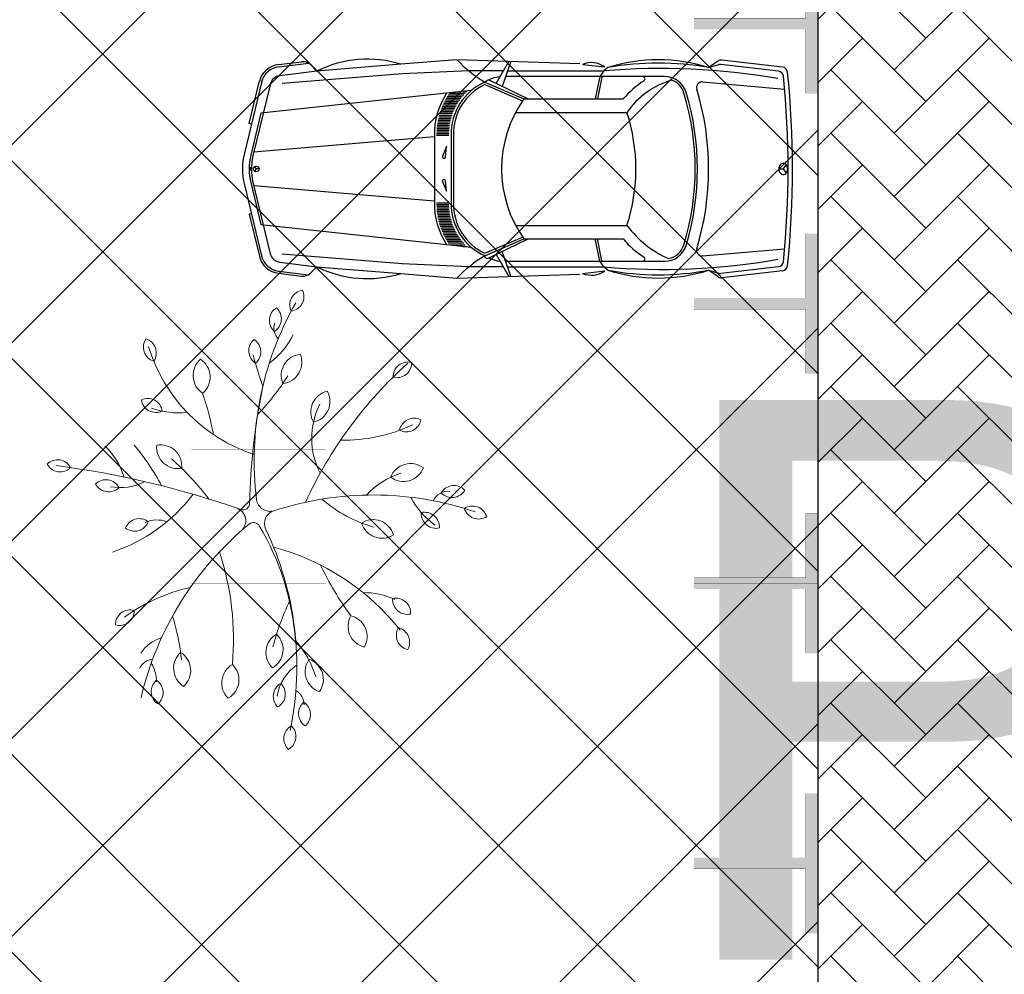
# Model space of a CAD drawing. Header units: millimetres. Extents: x 747415 to 1601423, y -236173 to 551995.
# Tile 391 of 549: x 1095275 to 1104071, y 207446 to 215974. Entities that reach past the tile are written whole.
import ezdxf

# ---------------------------------------------------------------- set-up
doc = ezdxf.new("R2010")
doc.units = ezdxf.units.MM
doc.header["$LTSCALE"] = 100
doc.header["$MEASUREMENT"] = 0
doc.linetypes.add('DASHED2', pattern=[9.525, 6.35, -3.175])
doc.layers.get('0').update_dxf_attribs({"linetype": 'CONTINUOUS', "lineweight": 0})
for name, color, linetype in [('T--A9041_VERHARDING_Parkeren', 9, 'CONTINUOUS'), ('T--L9041_VERHARDING_Parkeren', 9, 'DASHED2'), ('T--L9041_VERHARDING_Wegen', 7, 'CONTINUOUS'), ('T--L9067_BEHEERVOORZIENINGEN_Parkeerbord', 7, 'CONTINUOUS'), ('T--L9082_INRICHTING_SPECIFIEK_Auto', 8, 'CONTINUOUS')]:
    doc.layers.add(name, color=color, linetype=linetype)
for name, color, linetype, lineweight in [('T--A9041_VERHARDING_Wegen', 21, 'CONTINUOUS', 0), ('T--A9042_BEPLANTING', 90, 'CONTINUOUS', 0), ('T--L9042_BOMEN', 84, 'CONTINUOUS', 0), ('T--L9067_BEHEERVOORZIENING_Belijning', 7, 'DASHED2', 0)]:
    doc.layers.add(name, color=color, linetype=linetype, lineweight=lineweight)
doc.layers.add('T--A9072_BELIJNING', color=7, linetype='CONTINUOUS', lineweight=0, true_color=0xffffff)
doc.styles.get("Standard").update_dxf_attribs({"font": 'arial.ttf'})

# ---------------------------------------------------------------- blocks, each defined once
blk = doc.blocks.new('auto09')
for points in [[(-1900, 938.8), (-3000, 975), (-3500, 934.7), (-4250, 874.2), (-4581.7, 832.8)], [(-89.6, 909.6), (-631.1, 972.8)], [(-4594.1, 932), (-4388.1, 957.8)], [(-4591.6, 912.2), (-4326.1, 945.3)], [(-4250, 874.2), (-4305, 929.2)], [(-2649.6, 763.9), (-2535.4, 959.7)], [(-2517.5, 959.1), (-2594.3, 737.1)], [(-1875.7, 933.5), (-1677.9, 911.4)], [(-1650, 905), (-1686.5, 875)], [(-665.6, 964.1), (-750, 905), (-659.8, 931.8)], [(-126.1, 873.6), (-639.8, 933.5)], [(-2584.8, 875), (-2890.7, 875), (-3487.6, 849.1), (-4561.4, 762.1)], [(-2714.2, 795.1), (-2362.7, 625)], [(-1143.1, 825), (-1338.3, 825), (-2563.9, 825)], [(-2546.7, 875), (-1686.5, 875), (-1723.7, 825), (-1764.2, 625)], [(-1704.1, 821), (-1743.8, 625)], [(-4742.5, 783), (-4898, 141.4)], [(-4835.3, 400), (-4854.8, 404.7), (-4761.9, 787.7)], [(-4664.7, 764.2), (-4821.4, 117.8)], [(-2750, 775), (-2400, 625), (-1513.4, 625)], [(-2749.8, 753.1), (-2411.7, 608.3)], [(-804.1, 777.1), (-71.2, 713.2)], [(-2870.3, 700), (-4749.9, 497.7), (-4840.9, 122.5)], [(-2474.2, 505), (-1480, 505)], [(-3200, 287.2), (-4813.6, 150)], [(-3200, 300), (-3200, -300)], [(-3050, 300), (-3050, -300)], [(-3030, 300), (-3030, -300)], [(-3102.1, 106.8), (-3091.7, 200), (-3127, 113.1)], [(-4835.4, 9.7), (-4855.4, 9.7)], [(-4766.9, 0), (-4791.9, 0), (-4804.4, 21.7)], [(-4804.4, -21.7), (-4791.9, 0)], [(-124.1, 0), (-84.1, 0)], [(-58.7, 38.6), (-84.1, 0), (-58.7, -38.6)], [(-4835.4, -9.7), (-4855.4, -9.7)], [(-4898, -141.4), (-4744.2, -776)], [(-4840.9, -122.5), (-4749.9, -497.7), (-2870.3, -700)], [(-4821.4, -117.8), (-4666.5, -757.1)], [(-3200, -287.2), (-4813.6, -150)], [(-3127, -113.1), (-3091.7, -200), (-3102.1, -106.8)], [(-4835.3, -400), (-4854.8, -404.7), (-4763.6, -780.7)], [(-2474.2, -505), (-1480, -505)], [(-2749.8, -753.1), (-2411.7, -608.3)], [(-2750, -775), (-2400, -625), (-1513.4, -625)], [(-2725.6, -800.6), (-2362.7, -625)], [(-1650, -905), (-1686.5, -875), (-1723.7, -825), (-1764.2, -625)], [(-1704.1, -821), (-1743.8, -625)], [(-2584.8, -875), (-2890.7, -875), (-3487.6, -849.1), (-4561.4, -762.1)], [(-2649.6, -763.9), (-2535.4, -959.7)], [(-2517.5, -959.1), (-2594.3, -737.1)], [(-804.1, -777.1), (-71.2, -713.2)], [(-4581.7, -832.8), (-4250, -874.2), (-3500, -934.7), (-3000, -975), (-1900, -938.8)], [(-4250, -874.2), (-4305, -929.2)], [(-2563.9, -825), (-1143.1, -825)], [(-2546.7, -875), (-1686.5, -875)], [(-126.1, -873.6), (-639.8, -933.5)], [(-4594.1, -932), (-4388.1, -957.8)], [(-4591.6, -912.2), (-4326.1, -945.3)], [(-1875.7, -933.5), (-1677.9, -911.4)], [(-665.6, -964.1), (-750, -905), (-659.8, -931.8)], [(-89.6, -909.6), (-631.1, -972.8)]]:
    blk.add_lwpolyline(points)
at = {"color": 0}
for points in [[(-3103.3, 616.7), (-2973.9, 616.7)], [(-3094.9, 631.7), (-2962.9, 631.7)], [(-3085.9, 646.7), (-2951, 646.7)], [(-3076.4, 661.7), (-2938.2, 661.7)], [(-3066.2, 676.7), (-2924.4, 676.7)], [(-2947.3, 691.7), (-2909.4, 691.7)], [(-3137.9, 541.7), (-3018.2, 541.7)], [(-3131.9, 556.7), (-3010.6, 556.7)], [(-3125.5, 571.7), (-3002.5, 571.7)], [(-3118.6, 586.7), (-2993.7, 586.7)], [(-3111.2, 601.7), (-2984.2, 601.7)], [(-3165.1, 451.7), (-3051.8, 451.7)], [(-3161.5, 466.7), (-3047.5, 466.7)], [(-3157.6, 481.7), (-3042.6, 481.7)], [(-3153.3, 496.7), (-3037.3, 496.7)], [(-3148.6, 511.7), (-3031.5, 511.7)], [(-3143.5, 526.7), (-3025.1, 526.7)], [(-3178.4, 361.7), (-3068, 361.7)], [(-3177.1, 376.7), (-3066.4, 376.7)], [(-3175.4, 391.7), (-3064.4, 391.7)], [(-3173.4, 406.7), (-3061.9, 406.7)], [(-3171, 421.7), (-3059, 421.7)], [(-3168.2, 436.7), (-3055.6, 436.7)], [(-3180.2, 316.7), (-3070.2, 316.7)], [(-3180.1, 301.7), (-3070.1, 301.7)], [(-3180, 331.7), (-3069.9, 331.7)], [(-3179.4, 346.7), (-3069.2, 346.7)], [(-3180.2, -316.7), (-3070.2, -316.7)], [(-3180.1, -301.7), (-3070.1, -301.7)], [(-3180, -331.7), (-3069.9, -331.7)], [(-3179.4, -346.7), (-3069.2, -346.7)], [(-3178.4, -361.7), (-3068, -361.7)], [(-3177.1, -376.7), (-3066.4, -376.7)], [(-3175.4, -391.7), (-3064.4, -391.7)], [(-3173.4, -406.7), (-3061.9, -406.7)], [(-3171, -421.7), (-3059, -421.7)], [(-3168.2, -436.7), (-3055.6, -436.7)], [(-3165.1, -451.7), (-3051.8, -451.7)], [(-3161.5, -466.7), (-3047.5, -466.7)], [(-3157.6, -481.7), (-3042.6, -481.7)], [(-3153.3, -496.7), (-3037.3, -496.7)], [(-3148.6, -511.7), (-3031.5, -511.7)], [(-3143.5, -526.7), (-3025.1, -526.7)], [(-3137.9, -541.7), (-3018.2, -541.7)], [(-3131.9, -556.7), (-3010.6, -556.7)], [(-3125.5, -571.7), (-3002.5, -571.7)], [(-3118.6, -586.7), (-2993.7, -586.7)], [(-3111.2, -601.7), (-2984.2, -601.7)], [(-3103.3, -616.7), (-2973.9, -616.7)], [(-3094.9, -631.7), (-2962.9, -631.7)], [(-3085.9, -646.7), (-2951, -646.7)], [(-3076.4, -661.7), (-2938.2, -661.7)], [(-3066.2, -676.7), (-2924.4, -676.7)], [(-2947.3, -691.7), (-2909.4, -691.7)]]:
    blk.add_lwpolyline(points, dxfattribs=at)
blk.add_circle((-4791.9, 0), 25)
for centre, radius, start, end in [((-3799.5, -32.3), 1012.3, 72.79174, 116.42687), ((-2067.3, 1884.6), 1302.8, 224.28235, 238.39804), ((-1200, -506.4), 1481.4, 72.31637, 107.68363), ((-636.9, 923.1), 50, 83.34557, 124.99202), ((-4569.3, 733.6), 200, 97.11891, 166.37301), ((-4569.3, 733.6), 180, 97.11891, 166.37301), ((-4375.7, 858.5), 100, 45, 97.11891), ((-1796.7, 744.1), 205.2, 54.62698, 112.627), ((-1168.5, -5077.3), 5974.8, 80.00387, 94.97394), ((-1200, -1558.2), 2504, 79.6469, 100.3531), ((-645.6, 883.9), 50, 83.34557, 106.55653), ((-95.4, 860), 50, 6.04557, 83.34557), ((-4569.3, 733.6), 100, 97.11891, 166.37301), ((-2579.8, 514.5), 311.2, 96.44152, 123.15142), ((-862.6, 70.9), 754.7, 106.74929, 144.88805), ((-1338.3, 805), 20, 302.94071, 90), ((-1143.1, 625), 200, 16.95049, 90), ((-1143.1, 625), 180, 16.95049, 69.50583), ((-131.9, 823.9), 50, 5.82009, 83.34557), ((-8215.3, 0), 8175.3, 354.17991, 5.82009), ((-8215.3, 0), 8215.3, 353.95443, 6.04557), ((-2546.2, 314), 504, 113.85459, 181.59412), ((-2546.2, 314), 484, 114.87685, 181.59412), ((-862.6, 70.9), 854.7, 122.94071, 139.58811), ((-808.4, 727.3), 50, 85.0236, 196.95556), ((-3193.8, 0), 2443.7, 343.04444, 16.95556), ((-2546.2, 314), 654, 146.36607, 181.59412), ((-1523.4, 0), 1076.6, 144.51066, 215.48934), ((-3193.8, 0), 2323.7, 343.04951, 16.95049), ((-3193.8, 0), 2343.7, 343.04951, 16.95049), ((-3033.9, 0), 1633.9, 341.99649, 18.00351), ((-4314.9, 0), 600, 166.37301, 193.62699), ((-4335.5, 0), 520, 166.37301, 193.62699), ((-4335.5, 0), 500, 166.37301, 193.62699), ((-3115, 108.2), 13, 157.88876, 353.67711), ((-61.8, 0), 62.3, 161.66631, 180), ((-61.8, 0), 62.3, 180, 198.33369), ((-72.7, 3.6), 50.8, 141.34019, 161.66631), ((-79.7, 9.2), 41.9, 117.37363, 141.34019), ((-84.1, 17.7), 32.3, 90, 117.37363), ((-84.1, 17.7), 32.3, 62.62637, 90), ((-88.5, 9.2), 41.9, 38.65981, 62.62637), ((-95.5, 3.6), 50.8, 18.33369, 38.65981), ((-106.4, 0), 62.3, 0, 18.33369), ((-72.7, -3.6), 50.8, 198.33369, 218.65981), ((-79.7, -9.2), 41.9, 218.65981, 242.62637), ((-84.1, -17.7), 32.3, 242.62637, 270), ((-84.1, -17.7), 32.3, 270, 297.37363), ((-88.5, -9.2), 41.9, 297.37363, 321.34019), ((-95.5, -3.6), 50.8, 321.34019, 341.66631), ((-106.4, 0), 62.3, 341.66631, 0), ((-3115, -108.2), 13, 6.32289, 202.11124), ((-2546.2, -314), 654, 178.40588, 213.63393), ((-2546.2, -314), 504, 178.40588, 246.14541), ((-2546.2, -314), 484, 178.40588, 245.12315), ((-719.6, 67.9), 952.1, 216.99463, 245.94303), ((-862.6, -70.9), 854.7, 220.41189, 237.05929), ((-1143.1, -625), 200, 270, 343.04951), ((-1143.1, -625), 180, 281.35433, 343.04951), ((-4569.3, -733.6), 200, 193.62699, 262.88109), ((-4569.3, -733.6), 180, 193.62699, 262.88109), ((-4569.3, -733.6), 100, 193.62699, 262.88109), ((-2067.3, -1884.6), 1302.8, 121.60196, 135.71765), ((-2579.8, -514.5), 321.2, 236.01938, 243.00055), ((-1338.3, -805), 20, 270, 57.05929), ((-808.4, -727.3), 50, 163.04444, 274.9764), ((-3799.5, 32.3), 1012.3, 243.57313, 287.20826), ((-2579.8, -514.5), 311.2, 244.4102, 263.55848), ((-1168.5, 5077.3), 5974.8, 265.02606, 279.99613), ((-131.9, -823.9), 50, 276.65443, 354.17991), ((-95.4, -860), 50, 276.65443, 353.95443), ((-4375.7, -858.5), 100, 262.88109, 315), ((-1796.7, -744.1), 205.2, 247.373, 305.37302), ((-1200, 1558.2), 2504, 259.6469, 280.3531), ((-1200, 506.4), 1481.4, 252.31637, 287.68363), ((-636.9, -923.1), 50, 235.00798, 276.65443), ((-645.6, -883.9), 50, 253.44347, 276.65443)]:
    blk.add_arc(centre, radius, start, end)
blk.add_solid([(-4855.4, 9.7), (-4835.4, 9.7), (-4855.4, -9.7), (-4835.4, -9.7)])
blk = doc.blocks.new('boom26')
for centre, radius, start, end in [((155.7, 1905), 132.8, 103.08209, 209.3601), ((9.9, 1969.2), 132.8, 283.08209, 29.3601), ((-37, 1751.1), 132.8, 129.69096, 235.96897), ((2713.7, 860.7), 2847.5, 157.87058, 194.6902), ((-196.1, 1743.2), 132.8, 309.69096, 55.96897), ((25.8, 1694.3), 147.2, 169.77911, 241.17534), ((185.5, 1474.8), 132.8, 83.1766, 189.45462), ((70.3, 1584.8), 132.8, 263.1766, 9.45462), ((-659.1, 1432.1), 132.8, 149.53138, 255.80939), ((-806, 1370.7), 132.8, 329.53138, 75.80939), ((-199.5, 1371.8), 189.7, 139.25895, 245.53696), ((-421.8, 1323), 189.7, 319.25895, 65.53696), ((-362.8, 2000.5), 688.5, 293.53361, 321.10718), ((-1163.5, 1406.5), 132.8, 161.75101, 268.02903), ((-1294.2, 1315.4), 132.8, 341.75101, 88.02903), ((1710.4, 3800.5), 3830.1, 218.53315, 241.78771), ((-2075.7, 884.9), 1445.9, 355.51299, 21.89294), ((368.4, 1461.7), 697.8, 193.8405, 224.247), ((936.5, 1172.1), 132.8, 82.8871, 189.16511), ((821.9, 1282.7), 132.8, 262.8871, 9.16511), ((1196.1, 1147.7), 132.8, 56.60762, 162.88564), ((1142.3, 1297.6), 132.8, 236.60762, 342.88564), ((280.5, 1007.6), 189.7, 103.08209, 209.3601), ((72.3, 1099.4), 189.7, 283.08209, 29.3601), ((2322.5, -556.2), 2147.2, 124.98616, 161.69412), ((1401.7, 856), 666.1, 151.79728, 176.96476), ((-924.8, 1385.2), 1141.4, 314.86921, 341.59472), ((1118, 714.4), 189.7, 56.60762, 162.88564), ((1041.1, 928.6), 189.7, 236.60762, 342.88564), ((-543.1, 3036.5), 2706.6, 291.93305, 303.14442), ((-995.8, 509.1), 189.7, 9.31928, 115.5973), ((-890.6, 710.8), 189.7, 189.31928, 295.5973), ((-624.7, 1194.2), 679.7, 239.81313, 293.78362), ((-1943.9, 389.4), 132.8, 4.76774, 111.04576), ((-1859.3, 524.3), 132.8, 184.76774, 291.04576), ((-332.2, 2833.4), 2847.5, 236.96812, 273.66945), ((-1360.8, 278.9), 189.7, 2.72167, 108.99968), ((-1233.1, 467.2), 189.7, 182.72167, 288.99968), ((1477.5, 301.2), 189.7, 51.15279, 157.4308), ((1421.3, 521.7), 189.7, 231.15279, 337.4308), ((-1941.9, -191.8), 688.5, 32.53665, 60.11022), ((1663.8, -420.8), 868.2, 103.32786, 127.79347), ((1788.1, 224), 132.8, 36.86099, 143.13901), ((-1756.6, 176.7), 132.8, 28.21556, 134.49358), ((-1732.6, 334.1), 132.8, 208.21556, 314.49358), ((-1661.4, 385.1), 147.2, 248.87666, 308.1371), ((-2516.8, -1438.1), 2188.5, 42.65049, 54.20851), ((1189, -2581.6), 2847.5, 74.96812, 112.04112), ((1696.6, 157.7), 147.2, 86.87666, 146.1371), ((1788.1, 383.2), 132.8, 216.86099, 323.13901), ((1150.6, -2047.2), 2308.7, 90.46688, 117.48442), ((1841.8, 2142.3), 2188.5, 240.65049, 252.20851), ((1702.7, 470.5), 412, 210.47633, 257.40871), ((1975.9, 82.3), 132.8, 26.48008, 132.7581), ((2004.6, 238.9), 132.8, 206.48008, 312.7581), ((-1472.8, -25.2), 132.8, 36.8567, 143.13471), ((-2096.9, 3334.3), 3360.2, 281.28584, 286.23611), ((356.9, 5737.6), 5829.6, 254.94405, 265.30416), ((-157.6, 111.5), 120, 273.66945, 14.62325), ((75.4, 169), 120, 194.6902, 292.04112), ((1190, -41.5), 189.7, 26.48008, 132.7581), ((1231, 182.4), 189.7, 206.48008, 312.7581), ((1591.9, 10.8), 132.8, 26.48008, 132.7581), ((1620.6, 167.4), 132.8, 206.48008, 312.7581), ((-1472.8, 134.1), 132.8, 216.8567, 323.13471), ((112.8, -52.2), 60, 117.48442, 215.92386), ((-1908.4, 529.4), 1457.9, 283.32316, 338.47293), ((-125.3, -132.2), 60, 337.22955, 85.30416), ((2370, 1583.2), 2847.5, 215.92386, 253.36809), ((7467.3, -3319.2), 8174.3, 157.22955, 169.12777), ((26.2, -236.7), 120, 37.82773, 157.49813), ((1436.7, -451.9), 189.7, 26.48008, 132.7581), ((935.3, -2818.2), 2533.1, 81.54129, 104.63104), ((1477.7, -228.1), 189.7, 206.48008, 312.7581), ((-1279.7, -546.1), 189.7, 36.86099, 143.13901), ((-1279.7, -318.6), 189.7, 216.86099, 323.13901), ((-420.9, -3045), 2706.6, 97.03174, 105.14442), ((1340.5, -2672.1), 2706.6, 124.19798, 134.59013), ((-1630.3, -622.3), 666.1, 335.80149, 3.42718), ((-1216.7, -1716.6), 1510.5, 15.19708, 49.28793), ((-499.6, -846.6), 189.7, 80.71317, 186.99118), ((-657.3, -682.5), 189.7, 260.71317, 6.99118), ((2197.5, -384.9), 1620.7, 189.25549, 212.24471), ((1328, -877.2), 189.7, 38.50514, 144.78315), ((1290.8, -2554.5), 1790.5, 91.67963, 104.45883), ((1321.5, -649.7), 189.7, 218.50514, 324.78315), ((-1519.8, -956.6), 132.8, 52.70028, 158.9783), ((-1563.3, -803.4), 132.8, 232.70028, 338.9783), ((-978.1, -934.8), 132.8, 94.7219, 200.99992), ((-1113, -850.1), 132.8, 274.7219, 20.99992), ((590.2, -2836.8), 2188.5, 114.71625, 126.27427), ((236.8, -925), 259.2, 156.26047, 200.37725), ((1371.2, -846.4), 350.7, 193.70411, 232.35972), ((1513.1, -1078.2), 132.8, 36.8567, 143.13471), ((-804.5, -1188.3), 475.6, 345.81107, 23.92269), ((89.6, -1072.6), 132.8, 139.25895, 245.53696), ((-66, -1106.8), 132.8, 319.25895, 65.53696), ((1364.1, -1014.7), 147.2, 182.19912, 241.45955), ((1406.1, -1337.2), 339.5, 87.26377, 117.18318), ((1513.2, -918.9), 132.8, 216.8567, 323.13471), ((-247.9, -1843.7), 688.5, 104.60241, 132.17597), ((-275.4, -1349), 132.8, 114.55497, 220.83299), ((-431, -1315), 132.8, 294.55497, 40.83299), ((898.6, -1201.6), 132.8, 160.92268, 267.20069), ((766.7, -1290.9), 132.8, 340.92268, 87.20069), ((-478.9, -1770.2), 132.8, 114.87103, 221.14904), ((-634.7, -1737.1), 132.8, 294.87103, 41.14904)]:
    blk.add_arc(centre, radius, start, end)
blk = doc.blocks.new('9041_parkeerplaats_2500x5000_hoeklijn')
at = {"layer": 'T--A9072_BELIJNING', "linetype": 'Continuous'}
h = blk.add_hatch(color=256, dxfattribs=at)
h.paths.add_polyline_path([(-1200, -1390), (-1250, -1390), (-1250, -2500), (-625, -2500), (-625, -2390), (-1200, -2390)])
h.paths.add_polyline_path([(1250, -1390), (1200, -1390), (1200, -2390), (625, -2390), (625, -2500), (1250, -2500)])
at = {"layer": 'T--L9067_BEHEERVOORZIENING_Belijning', "const_width": 1}
for points in [[(-1200, -1390), (-1250, -1390), (-1250, -2500), (-625, -2500), (-625, -2390), (-1200, -2390)], [(1250, -1390), (1200, -1390), (1200, -2390), (625, -2390), (625, -2500), (1250, -2500)]]:
    blk.add_lwpolyline(points, close=True, dxfattribs=at)
blk = doc.blocks.new('*U285')
at = {"layer": 'T--L9067_BEHEERVOORZIENING_Belijning'}
blk.add_blockref('9041_parkeerplaats_2500x5000_hoeklijn', (0, 1945, -0.5), dxfattribs=at)
blk = doc.blocks.new('*U286')
at = {"layer": 'T--L9067_BEHEERVOORZIENING_Belijning', "color": 0, "linetype": 'ByBlock', "lineweight": -2, "transparency": 16777216}
for p in [(12500, 0), (15000, 0), (17500, 0), (20000, 0), (22500, 0)]:
    blk.add_blockref('*U285', p, dxfattribs=at)

msp = doc.modelspace()

# ---------------------------------------------------------------- hatches: boundary and pattern name
at = {"layer": 'T--A9041_VERHARDING_Parkeren', "linetype": 'Continuous'}
h = msp.add_hatch(dxfattribs=at)
h.set_pattern_fill('ANSI37', color=256, scale=10000, style=0)
h.paths.add_polyline_path([(1102408.673, 235453.574), (1100560.735, 235152.114), (1097983.957, 234676.551), (1095122.754, 234164.417), (1092408.673, 233730.82), (1092408.673, 193325.106), (1102408.673, 193325.106)])
at = {"layer": 'T--A9041_VERHARDING_Wegen', "linetype": 'Continuous'}
h = msp.add_hatch(dxfattribs=at)
h.set_pattern_fill('AR-HBONE', color=256, scale=100, style=0)
h.paths.add_polyline_path([(1102408.673, 193125.106), (1107408.673, 193125.106), (1107408.673, 236217.952), (1102408.673, 235453.574)])
at = {"layer": 'T--A9042_BEPLANTING'}
h = msp.add_hatch(dxfattribs=at)
h.set_pattern_fill('GRASS', color=256, scale=1500, style=0)
edge = h.paths.add_edge_path()
edge.add_line((1194589.183, 247525.193), (1194593.64, 247264.881))
edge.add_line((1194593.64, 247264.881), (1189597.042, 247120.843))
edge.add_line((1189597.042, 247120.843), (1179615.176, 246734.424))
edge.add_line((1179615.176, 246734.424), (1169673.169, 246260.926))
edge.add_line((1169673.169, 246260.926), (1159743.156, 245284.429))
edge.add_line((1159743.156, 245284.429), (1149794.302, 244232.037))
edge.add_line((1149794.302, 244232.037), (1139904.319, 243419.621))
edge.add_line((1139904.319, 243419.621), (1138613.747, 243325.021))
edge.add_line((1138613.747, 243325.021), (1135690.007, 243117.197))
edge.add_line((1135690.007, 243117.197), (1132771.926, 242932.503))
edge.add_line((1132771.926, 242932.503), (1129859.398, 242758.599))
edge.add_line((1129859.398, 242758.599), (1126616.556, 242566.575))
edge.add_line((1126616.556, 242566.575), (1123385.964, 242364.695))
edge.add_line((1123385.964, 242364.695), (1120184.728, 242139.833))
edge.add_line((1120184.728, 242139.833), (1117014.113, 241880.011))
edge.add_line((1117014.113, 241880.011), (1113876.289, 241570.228))
edge.add_line((1113876.289, 241570.228), (1110773.76, 241198.319))
edge.add_line((1110773.76, 241198.319), (1107692.214, 240764.72))
edge.add_line((1107692.214, 240764.72), (1104624.361, 240306.925))
edge.add_line((1104624.361, 240306.925), (1101572.465, 239835.828))
edge.add_line((1101572.465, 239835.828), (1100403.086, 239650.924))
edge.add_line((1100403.086, 239650.924), (1097780.987, 239217.99))
edge.add_line((1097780.987, 239217.99), (1095157.329, 238732.83))
edge.add_line((1095157.329, 238732.83), (1092526.922, 238274.052))
edge.add_line((1092526.922, 238274.052), (1089457.602, 237766.051))
edge.add_line((1089457.602, 237766.051), (1086388.73, 237224.846))
edge.add_line((1086388.73, 237224.846), (1083401.545, 236651.668))
edge.add_line((1083401.545, 236651.668), (1080469.385, 236024.459))
edge.add_line((1080469.385, 236024.459), (1077519.444, 235269.823))
edge.add_line((1077519.444, 235269.823), (1074567.867, 234454.498))
edge.add_line((1074567.867, 234454.498), (1071611.505, 233602.32))
edge.add_line((1071611.505, 233602.32), (1068661.406, 232725.291))
edge.add_line((1068661.406, 232725.291), (1065719.424, 231822.381))
edge.add_line((1065719.424, 231822.381), (1062684.54, 230856.109))
edge.add_line((1062684.54, 230856.109), (1059866.196, 229920.836))
edge.add_line((1059866.196, 229920.836), (1056845.381, 228880.035))
edge.add_line((1056845.381, 228880.035), (1054034.15, 227860.451))
edge.add_line((1054034.15, 227860.451), (1051908.682, 227043.859))
edge.add_line((1051908.682, 227043.859), (1051192.354, 226766.278))
edge.add_line((1051192.354, 226766.278), (1050671.69, 226564.519))
edge.add_line((1050671.69, 226564.519), (1049927.631, 226262.62))
edge.add_line((1049927.631, 226262.62), (1049070.32, 225903.54))
edge.add_line((1049070.32, 225903.54), (1048360.834, 225606.376))
edge.add_line((1048360.834, 225606.376), (1045574.185, 224396.868))
edge.add_line((1045574.185, 224396.868), (1042746.023, 223102.062))
edge.add_line((1042746.023, 223102.062), (1039916.204, 221736.561))
edge.add_line((1039916.204, 221736.561), (1037264.038, 220364.549))
edge.add_line((1037264.038, 220364.549), (1036639.036, 220037.907))
edge.add_line((1036639.036, 220037.907), (1035761.731, 219567.084))
edge.add_line((1035761.731, 219567.084), (1034455.173, 218860.02))
edge.add_line((1034455.173, 218860.02), (1031834.519, 217415.207))
edge.add_line((1031834.519, 217415.207), (1029063.532, 215837.52))
edge.add_line((1029063.532, 215837.52), (1026493.513, 214322.916))
edge.add_line((1026493.513, 214322.916), (1023661.374, 212596.81))
edge.add_line((1023661.374, 212596.81), (1021148.701, 211011.913))
edge.add_line((1021148.701, 211011.913), (1018664.489, 209394.723))
edge.add_line((1018664.489, 209394.723), (1016111.63, 207674.051))
edge.add_line((1016111.63, 207674.051), (1013541.964, 205866.676))
edge.add_line((1013541.964, 205866.676), (1011054.819, 204060.939))
edge.add_line((1011054.819, 204060.939), (1008551.61, 202180.933))
edge.add_line((1008551.61, 202180.933), (1006071.977, 200261.271))
edge.add_line((1006071.977, 200261.271), (1003623.026, 198305.877))
edge.add_line((1003623.026, 198305.877), (1001255.469, 196356.541))
edge.add_line((1001255.469, 196356.541), (998895.97, 194358.237))
edge.add_line((998895.97, 194358.237), (996592.894, 192340.973))
edge.add_line((996592.894, 192340.973), (994271.188, 190253.094))
edge.add_line((994271.188, 190253.094), (992089.799, 188232.713))
edge.add_line((992089.799, 188232.713), (989855.126, 186096.735))
edge.add_line((989855.126, 186096.735), (987565.682, 183840.779))
edge.add_line((987565.682, 183840.779), (985556.73, 181812.43))
edge.add_line((985556.73, 181812.43), (983340.235, 179499.914))
edge.add_line((983340.235, 179499.914), (981234.422, 177237.565))
edge.add_line((981234.422, 177237.565), (979162.94, 174943.215))
edge.add_line((979162.94, 174943.215), (977214.691, 172724.59))
edge.add_line((977214.691, 172724.59), (975036.892, 170165.071))
edge.add_line((975036.892, 170165.071), (973160.412, 167901.106))
edge.add_line((973160.412, 167901.106), (971300.145, 165540.186))
edge.add_line((971300.145, 165540.186), (970653.489, 164750.347))
edge.add_line((970653.489, 164750.347), (969323.906, 163031.694))
edge.add_line((969323.906, 163031.694), (967532.389, 160664.585))
edge.add_line((967532.389, 160664.585), (965620.33, 158124.446))
edge.add_line((965620.33, 158124.446), (963729.485, 155559.861))
edge.add_line((963729.485, 155559.861), (962160.024, 153368.205))
edge.add_line((962160.024, 153368.205), (960583.853, 151476.839))
edge.add_line((960583.853, 151476.839), (957868.106, 147829.141))
edge.add_line((957868.106, 147829.141), (955546.579, 144354.957))
edge.add_line((955546.579, 144354.957), (952781.766, 139999.101))
edge.add_line((952781.766, 139999.101), (950228.309, 135925.671))
edge.add_line((950228.309, 135925.671), (947689.507, 131669.07))
edge.add_line((947689.507, 131669.07), (945836.511, 128467.426))
edge.add_line((945836.511, 128467.426), (939785.242, 117718.876))
edge.add_line((939785.242, 117718.876), (930712.869, 102774.401))
edge.add_line((930712.869, 102774.401), (922173.53, 90199.799))
edge.add_arc((831492.457, 157259.067), 112782.989, 306.60619454, 323.5168236, ccw=False)
edge.add_line((898746.269, 66722.183), (906881.323, 58450.839))
edge.add_arc((1039056.702, -43733.649), 167068.849, 138.06483794, 142.29247104, ccw=False)
edge.add_line((914773.924, 67916.66), (924725.806, 83316.857))
edge.add_line((924725.806, 83316.857), (935036.865, 100427.915))
edge.add_line((935036.865, 100427.915), (938271.243, 105214.41))
edge.add_line((938271.243, 105214.41), (944567.151, 115601.153))
edge.add_line((944567.151, 115601.153), (949536.685, 124088.131))
edge.add_line((949536.685, 124088.131), (954824.472, 132626.587))
edge.add_line((954824.472, 132626.587), (959827.89, 140132.671))
edge.add_line((959827.89, 140132.671), (963059.812, 145135.12))
edge.add_line((963059.812, 145135.12), (965500.197, 148828.356))
edge.add_line((965500.197, 148828.356), (966613.361, 150562.786))
edge.add_line((966613.361, 150562.786), (968025.373, 152669.584))
edge.add_line((968025.373, 152669.584), (969925.147, 155201.552))
edge.add_line((969925.147, 155201.552), (971712.101, 157704.465))
edge.add_line((971712.101, 157704.465), (973307.285, 159791.446))
edge.add_line((973307.285, 159791.446), (974380.773, 161326.936))
edge.add_line((974380.773, 161326.936), (975513.5, 162711.848))
edge.add_line((975513.5, 162711.848), (977022.752, 164676.523))
edge.add_line((977022.752, 164676.523), (979125.989, 167160.936))
edge.add_line((979125.989, 167160.936), (980701.644, 168861.659))
edge.add_line((980701.644, 168861.659), (983077.997, 171627.505))
edge.add_line((983077.997, 171627.505), (985074.319, 173856.029))
edge.add_line((985074.319, 173856.029), (986909.132, 175828.505))
edge.add_line((986909.132, 175828.505), (989063.699, 178159.256))
edge.add_line((989063.699, 178159.256), (991154.428, 180245.145))
edge.add_line((991154.428, 180245.145), (993121.205, 182057.606))
edge.add_line((993121.205, 182057.606), (995324.494, 184142.051))
edge.add_line((995324.494, 184142.051), (997280.219, 186006.612))
edge.add_line((997280.219, 186006.612), (999623.744, 188200.448))
edge.add_line((999623.744, 188200.448), (1002349.065, 190608.065))
edge.add_line((1002349.065, 190608.065), (1004754.956, 192653.066))
edge.add_line((1004754.956, 192653.066), (1007294.928, 194741.918))
edge.add_line((1007294.928, 194741.918), (1008978.786, 196161.928))
edge.add_line((1008978.786, 196161.928), (1011076.047, 197755.95))
edge.add_line((1011076.047, 197755.95), (1013065.241, 199247.814))
edge.add_line((1013065.241, 199247.814), (1015821.037, 201346.882))
edge.add_line((1015821.037, 201346.882), (1017686.716, 202722.52))
edge.add_line((1017686.716, 202722.52), (1020957.031, 204817.97))
edge.add_line((1020957.031, 204817.97), (1023228.197, 206313.401))
edge.add_line((1023228.197, 206313.401), (1026470.58, 208376.744))
edge.add_line((1026470.58, 208376.744), (1028603.548, 209658.432))
edge.add_line((1028603.548, 209658.432), (1030968.801, 211111.637))
edge.add_line((1030968.801, 211111.637), (1032974.557, 212278.47))
edge.add_line((1032974.557, 212278.47), (1034989.373, 213415.47))
edge.add_line((1034989.373, 213415.47), (1036654.679, 214452.728))
edge.add_line((1036654.679, 214452.728), (1038246.03, 215241.653))
edge.add_line((1038246.03, 215241.653), (1039948.347, 216202.761))
edge.add_line((1039948.347, 216202.761), (1041825.775, 217172.039))
edge.add_line((1041825.775, 217172.039), (1043014.131, 217759.859))
edge.add_line((1043014.131, 217759.859), (1045164.207, 218821.145))
edge.add_line((1045164.207, 218821.145), (1047341.541, 219812.404))
edge.add_line((1047341.541, 219812.404), (1050071.07, 221013.985))
edge.add_line((1050071.07, 221013.985), (1051244.22, 221490.97))
edge.add_line((1051244.22, 221490.97), (1052347.556, 221956.97))
edge.add_line((1052347.556, 221956.97), (1053649.506, 222430.47))
edge.add_line((1053649.506, 222430.47), (1054533.126, 222784.97))
edge.add_line((1054533.126, 222784.97), (1056086.056, 223306.47))
edge.add_line((1056086.056, 223306.47), (1057869.317, 223968.97))
edge.add_line((1057869.317, 223968.97), (1060574.556, 224929.97))
edge.add_line((1060574.556, 224929.97), (1063483.693, 225922.97))
edge.add_line((1063483.693, 225922.97), (1065608.903, 226631.593))
edge.add_line((1065608.903, 226631.593), (1069173.064, 227676.47))
edge.add_line((1069173.064, 227676.47), (1072281.977, 228625.637))
edge.add_line((1072281.977, 228625.637), (1075375.394, 229611.47))
edge.add_line((1075375.394, 229611.47), (1077123.927, 230119.62))
edge.add_line((1077123.927, 230119.62), (1080375.394, 230986.97))
edge.add_line((1080375.394, 230986.97), (1082892.594, 231747.063))
edge.add_line((1082892.594, 231747.063), (1087287.423, 232727.295))
edge.add_line((1087287.423, 232727.295), (1089726.851, 233304.236))
edge.add_line((1089726.851, 233304.236), (1092683.446, 233905.227))
edge.add_line((1092683.446, 233905.227), (1095564.394, 234529.046))
edge.add_line((1095564.394, 234529.046), (1098820.303, 235134.124))
edge.add_line((1098820.303, 235134.124), (1101429.17, 235680.801))
edge.add_line((1101429.17, 235680.801), (1102775.394, 235932.97))
edge.add_line((1102775.394, 235932.97), (1105482.445, 236248.973))
edge.add_line((1105482.445, 236248.973), (1107758.807, 236612.397))
edge.add_line((1107758.807, 236612.397), (1110496.735, 236978.709))
edge.add_line((1110496.735, 236978.709), (1115376.091, 237663.748))
edge.add_line((1115376.091, 237663.748), (1120160.891, 238162.648))
edge.add_line((1120160.891, 238162.648), (1122883.614, 238303.454))
edge.add_line((1122883.614, 238303.454), (1125390.669, 238461.915))
edge.add_line((1125390.669, 238461.915), (1128123.405, 238391.97))
edge.add_line((1128123.405, 238391.97), (1132768.171, 238736.47))
edge.add_line((1132768.171, 238736.47), (1135790.587, 239107.966))
edge.add_line((1135790.587, 239107.966), (1138342.94, 239481.456))
edge.add_line((1138342.94, 239481.456), (1142060.43, 239524.47))
edge.add_line((1142060.43, 239524.47), (1147419.918, 239838.053))
edge.add_line((1147419.918, 239838.053), (1152508.673, 240937.759))
edge.add_line((1152508.673, 240937.759), (1161790.445, 241405.25))
edge.add_line((1161790.445, 241405.25), (1166293.104, 242414.317))
edge.add_line((1166293.104, 242414.317), (1170003.913, 243136.47))
edge.add_line((1170003.913, 243136.47), (1182817.631, 243902.97))
edge.add_line((1182817.631, 243902.97), (1191677.387, 244103.47))
edge.add_line((1191677.387, 244103.47), (1200992.076, 244164.47))
edge.add_line((1200992.076, 244164.47), (1212315.556, 244345.47))
edge.add_line((1212315.556, 244345.47), (1212435.36, 247419.97))
edge.add_line((1212435.36, 247419.97), (1205479.36, 247503.517))
edge.add_line((1205479.36, 247503.517), (1202606.248, 247460.622))
edge.add_line((1202606.248, 247460.622), (1194593.64, 247264.881))

# ---------------------------------------------------------------- linework, layer by layer
at = {"layer": 'T--A9041_VERHARDING_Parkeren', "linetype": 'Continuous'}
msp.add_lwpolyline([(1102408.673, 235453.574), (1100560.735, 235152.114), (1097983.957, 234676.551), (1095122.754, 234164.417), (1092408.673, 233730.82), (1092408.673, 193325.106), (1102408.673, 193325.106)], close=True, dxfattribs=at)
at = {"layer": 'T--A9041_VERHARDING_Wegen', "linetype": 'Continuous', "const_width": 1}
msp.add_lwpolyline([(1102408.673, 193125.106), (1107408.673, 193125.106), (1107408.673, 236217.952), (1102408.673, 235453.574)], close=True, dxfattribs=at)
at = {"layer": 'T--L9041_VERHARDING_Parkeren', "const_width": 1}
msp.add_lwpolyline([(1096808.673, 210937.759), (1098008.673, 210937.759), (1098008.673, 212137.759), (1096808.673, 212137.759)], close=True, dxfattribs=at)
at = {"layer": 'T--L9041_VERHARDING_Wegen', "const_width": 1}
msp.add_lwpolyline([(1102408.673, 235453.574), (1102408.673, 193125.106)], dxfattribs=at)

# ---------------------------------------------------------------- block references
at = {"layer": 'T--L9042_BOMEN', "linetype": 'Continuous', "rotation": 273.4399454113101}
msp.add_blockref('boom26', (1097408.673, 211537.759), dxfattribs=at)
at = {"layer": 'T--L9067_BEHEERVOORZIENING_Belijning', "rotation": 89.99999999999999}
msp.add_blockref('*U286', (1101853.673, 194687.759, 0.5), dxfattribs=at)
at = {"layer": 'T--L9082_INRICHTING_SPECIFIEK_Auto'}
msp.add_blockref('auto09', (1102180, 214641), dxfattribs=at)

# ---------------------------------------------------------------- texts
at = {"layer": 'T--L9067_BEHEERVOORZIENINGEN_Parkeerbord'}
msp.add_text('P1', height=5000, dxfattribs=at).set_placement((1100952.06, 207576.304))

doc.saveas('drawing.dxf')
